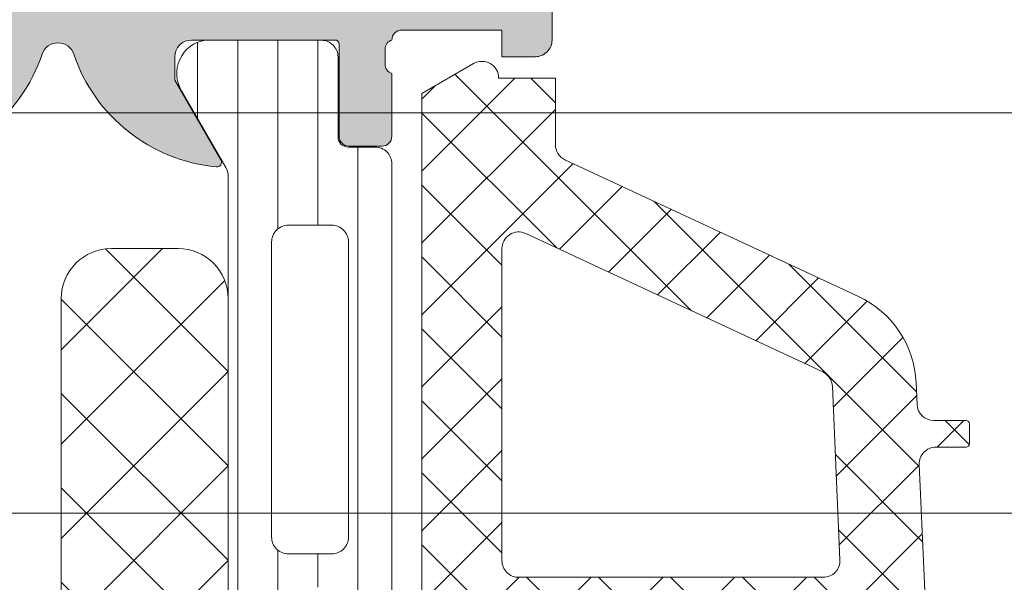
# Model space of a CAD drawing. Header units: millimetres. Extents: x 213386 to 506888, y 183055 to 450952.
# Tile 306 of 656: x 393293 to 393323, y 284343 to 284360. Entities that reach past the tile are written whole.
import ezdxf

# ---------------------------------------------------------------- set-up
doc = ezdxf.new("R2010")
doc.units = ezdxf.units.MM
doc.layers.add('FASÁDA DETAILNÍ', color=255, linetype='Continuous', lineweight=0)

msp = doc.modelspace()

# ---------------------------------------------------------------- hatches: boundary and pattern name
at = {"layer": 'FASÁDA DETAILNÍ'}
h = msp.add_hatch(color=256, dxfattribs=at)
edge = h.paths.add_edge_path()
edge.add_arc((393286.333030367, 284359.2163388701), 0.1199999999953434, 90, 180)
edge.add_line((393286.213030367, 284359.2163388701), (393286.213030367, 284356.4563408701))
edge.add_arc((393285.913030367, 284356.4563408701), 0.2999999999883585, 270, 359.9999999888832, ccw=False)
edge.add_line((393285.913030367, 284356.1563408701), (393284.9330560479, 284356.1563408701))
edge.add_arc((393284.933056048, 284356.4563408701), 0.3000000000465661, 180.0000000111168, 269.99999998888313, ccw=False)
edge.add_line((393284.633056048, 284356.4563408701), (393284.633056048, 284358.3363518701))
edge.add_arc((393284.5541889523, 284358.6038952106), 0.2789255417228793, 286.4245945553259, 361.1628700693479)
edge.add_line((393284.8330570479, 284358.6095558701), (393284.8330570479, 284359.0631498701))
edge.add_arc((393284.5542196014, 284359.0688182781), 0.2788950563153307, 358.8354106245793, 433.5801235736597)
edge.add_line((393284.633056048, 284359.3363388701), (393283.8328813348, 284359.3363388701))
edge.add_arc((393283.8328813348, 284360.3363388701), 1, 180, 270, ccw=False)
edge.add_line((393282.8328813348, 284360.3363388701), (393282.8328813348, 284363.8363462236))
edge.add_arc((393283.832901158, 284363.8363264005), 1.000019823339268, 90.00113575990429, 179.9988642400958, ccw=False)
edge.add_line((393283.8328813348, 284364.8363462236), (393284.3328813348, 284364.8363462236))
edge.add_line((393284.3328813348, 284364.8363462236), (393284.3328813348, 284362.3363462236))
edge.add_arc((393285.3329267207, 284362.3363916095), 1.000045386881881, 180.00260029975, 269.9973997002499)
edge.add_line((393285.3328813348, 284361.3363462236), (393286.6328996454, 284361.3363462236))
edge.add_arc((393286.6328471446, 284362.3363987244), 1.000052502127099, 270.0030079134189, 359.9969920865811)
edge.add_line((393287.6328996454, 284362.3363462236), (393287.6328996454, 284369.3363462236))
edge.add_arc((393287.1077778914, 284369.8363462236), 0.7250881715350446, 316.403816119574, 403.5961838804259)
edge.add_line((393287.6328996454, 284370.3363462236), (393287.6328996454, 284376.3704343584))
edge.add_arc((393286.6328471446, 284376.3703818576), 1.000052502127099, 0.003007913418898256, 89.9969920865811)
edge.add_line((393286.6328996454, 284377.3704343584), (393285.3328813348, 284377.3704343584))
edge.add_arc((393285.3329267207, 284376.3703889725), 1.000045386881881, 90.00260029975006, 179.9973997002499)
edge.add_line((393284.3328813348, 284376.3704343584), (393284.3328813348, 284374.8363462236))
edge.add_line((393284.3328813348, 284374.8363462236), (393283.7328752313, 284374.8363462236))
edge.add_line((393283.7328752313, 284374.8363462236), (393282.6328996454, 284375.9363523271))
edge.add_line((393282.6328996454, 284375.9363523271), (393282.6328996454, 284379.3363462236))
edge.add_line((393282.6328996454, 284379.3363462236), (393309.6328004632, 284379.3363462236))
edge.add_line((393309.6328004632, 284379.3363462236), (393309.6328004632, 284375.9363523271))
edge.add_line((393309.6328004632, 284375.9363523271), (393308.5328248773, 284374.8363462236))
edge.add_line((393308.5328248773, 284374.8363462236), (393307.9328187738, 284374.8363462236))
edge.add_line((393307.9328187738, 284374.8363462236), (393307.9328187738, 284376.3704343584))
edge.add_arc((393306.9327733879, 284376.3703889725), 1.000045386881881, 0.002600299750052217, 89.99739970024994)
edge.add_line((393306.9328187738, 284377.3704343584), (393305.6328004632, 284377.3704343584))
edge.add_arc((393305.632852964, 284376.3703818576), 1.000052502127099, 90.0030079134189, 179.9969920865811)
edge.add_line((393304.6328004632, 284376.3704343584), (393304.6328004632, 284370.3363462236))
edge.add_arc((393305.1579222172, 284369.8363462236), 0.7250881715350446, 136.403816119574, 223.5961838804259)
edge.add_line((393304.6328004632, 284369.3363462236), (393304.6328004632, 284362.3363462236))
edge.add_arc((393305.632852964, 284362.3363987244), 1.000052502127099, 180.0030079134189, 269.9969920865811)
edge.add_line((393305.6328004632, 284361.3363462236), (393306.9328187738, 284361.3363462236))
edge.add_arc((393306.9327733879, 284362.3363916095), 1.000045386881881, 270.00260029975, 359.99739970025)
edge.add_line((393307.9328187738, 284362.3363462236), (393307.9328187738, 284364.8363462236))
edge.add_line((393307.9328187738, 284364.8363462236), (393308.4328187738, 284364.8363462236))
edge.add_arc((393308.4327989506, 284363.8363264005), 1.000019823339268, 0.001135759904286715, 89.99886424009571, ccw=False)
edge.add_line((393309.4328187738, 284363.8363462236), (393309.4328187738, 284359.3363462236))
edge.add_arc((393308.9328290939, 284359.3363359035), 0.4999896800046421, -90.00118262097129, 0.001182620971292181, ccw=False)
edge.add_line((393308.9328187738, 284358.8363462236), (393307.9328187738, 284358.8363462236))
edge.add_line((393307.9328187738, 284358.8363462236), (393307.9328187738, 284359.6363492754))
edge.add_line((393307.9328187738, 284359.6363492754), (393304.932803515, 284359.6363492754))
edge.add_arc((393304.9328008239, 284359.3363415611), 0.3000077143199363, 89.99948605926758, 180.0005139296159)
edge.add_arc((393304.7116295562, 284359.0688182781), 0.2788950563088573, 106.4198764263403, 181.1645893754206)
edge.add_line((393304.4327921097, 284359.0631498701), (393304.4327921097, 284358.6095558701))
edge.add_arc((393304.7116602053, 284358.6038952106), 0.2789255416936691, 178.837129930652, 253.5754054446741)
edge.add_line((393304.6327931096, 284358.3363518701), (393304.6327931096, 284356.4563408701))
edge.add_arc((393304.3327931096, 284356.4563408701), 0.3000000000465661, 270.0000000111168, 359.9999999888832, ccw=False)
edge.add_line((393304.3327931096, 284356.1563408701), (393303.3528187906, 284356.1563408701))
edge.add_arc((393303.3528187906, 284356.4563408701), 0.3000000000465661, 180.0000000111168, 270, ccw=False)
edge.add_line((393303.0528187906, 284356.4563408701), (393303.0528187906, 284359.2163388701))
edge.add_arc((393302.9328187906, 284359.2163388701), 0.1199999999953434, 0, 90)
edge.add_line((393302.9328187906, 284359.3363388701), (393298.6327931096, 284359.3363388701))
edge.add_arc((393298.6327931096, 284358.8363388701), 0.5, 90, 180)
edge.add_line((393298.1327931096, 284358.8363388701), (393298.1327931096, 284358.13633887))
edge.add_line((393298.1327931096, 284358.13633887), (393299.5142885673, 284355.743518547))
edge.add_arc((393299.394673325, 284355.6744586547), 0.1381197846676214, -97.70243748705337, 29.999999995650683, ccw=False)
edge.add_arc((393299.8422917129, 284360.5158098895), 4.999999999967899, 198.7094007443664, 264.6507719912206, ccw=False)
edge.add_arc((393294.6329245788, 284358.7515836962), 0.4999999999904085, 18.70940074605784, 161.2905992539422)
edge.add_arc((393289.4235574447, 284360.5158098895), 4.999999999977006, 275.34922800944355, 341.2905992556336, ccw=False)
edge.add_arc((393289.8711758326, 284355.6744586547), 0.1381197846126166, 149.9999999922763, 277.70243751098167, ccw=False)
edge.add_line((393289.7515605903, 284355.743518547), (393291.133056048, 284358.13633887))
edge.add_line((393291.133056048, 284358.13633887), (393291.133056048, 284358.8363388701))
edge.add_arc((393290.633056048, 284358.8363388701), 0.5, 0, 90)
edge.add_line((393290.633056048, 284359.3363388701), (393286.333030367, 284359.3363388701))
edge = h.paths.add_edge_path(flags=16)
edge.add_arc((393301.6328080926, 284377.2363401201), 0.5, 0, 90)
edge.add_line((393301.6328080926, 284377.7363401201), (393289.6328996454, 284377.7363401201))
edge.add_arc((393289.6328996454, 284377.2363401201), 0.5, 90, 180)
edge.add_line((393289.1328996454, 284377.2363401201), (393289.1328996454, 284361.5363584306))
edge.add_arc((393289.6328996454, 284361.5363584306), 0.5, 180, 270)
edge.add_line((393289.6328996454, 284361.0363584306), (393301.6328080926, 284361.0363584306))
edge.add_arc((393301.6328080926, 284361.5363584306), 0.5, 270, 360)
edge.add_line((393302.1328080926, 284361.5363584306), (393302.1328080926, 284363.0363584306))
edge.add_line((393302.1328080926, 284363.0363584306), (393302.6328080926, 284363.0363584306))
edge.add_arc((393302.6328080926, 284363.5363584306), 0.5, 270, 360)
edge.add_line((393303.1328080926, 284363.5363584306), (393303.1328080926, 284375.2363401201))
edge.add_arc((393302.6328080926, 284375.2363401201), 0.5, 0, 90)
edge.add_line((393302.6328080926, 284375.7363401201), (393302.1328080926, 284375.7363401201))
edge.add_line((393302.1328080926, 284375.7363401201), (393302.1328080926, 284377.2363401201))
h = msp.add_hatch(dxfattribs=at)
h.set_pattern_fill('LINIE', color=256, scale=1.2, angle=90, style=0)
h.set_pattern_definition([(90, (393692.4159825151, 283047.5297934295), (-1.2, 7.347638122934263e-17), [])])
edge = h.paths.add_edge_path()
edge.add_arc((393303.3237099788, 284319.7464295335), 0.2999999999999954, 90.00207529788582, 180.0020752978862, ccw=False)
edge.add_line((393303.3236991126, 284320.0464295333), (393304.1340304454, 284320.0464581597))
edge.add_arc((393304.134015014, 284320.5464554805), 0.4999973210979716, 270.0017683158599, 360.0023822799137)
edge.add_line((393304.6340123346, 284320.5464762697), (393304.6353328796, 284321.3875485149))
edge.add_arc((393304.8353328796, 284321.3875485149), 0.1999999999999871, 90.00000000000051, 180.0000000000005, ccw=False)
edge.add_line((393304.8353328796, 284321.5875485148), (393308.9353328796, 284321.5875485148))
edge.add_arc((393308.9353328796, 284322.0875485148), 0.5000000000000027, 269.9999999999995, 359.9999999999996)
edge.add_line((393309.4353328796, 284322.0875485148), (393309.4353328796, 284322.9182977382))
edge.add_arc((393308.4353328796, 284322.9182977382), 0.9999999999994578, 360.0000000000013, 434.9999999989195)
edge.add_line((393308.6941519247, 284323.8842235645), (393307.9353328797, 284324.0875485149))
edge.add_line((393307.9353328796, 284324.0875485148), (393307.9353328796, 284323.0875485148))
edge.add_line((393307.9353328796, 284323.0875485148), (393305.6353328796, 284323.0875485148))
edge.add_arc((393305.6370421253, 284324.0916749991), 1.004127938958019, 180.2340877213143, 269.9024699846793, ccw=False)
edge.add_line((393304.6329225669, 284324.0875725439), (393304.6329225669, 284327.087450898))
edge.add_arc((393305.6370419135, 284327.0834225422), 1.004127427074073, 450.09751797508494, 539.7701403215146, ccw=False)
edge.add_line((393305.6353328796, 284328.0875485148), (393307.9353328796, 284328.0875485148))
edge.add_line((393307.9353328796, 284328.0875485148), (393307.9353328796, 284327.0875485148))
edge.add_line((393307.9353328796, 284327.0875485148), (393308.6941519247, 284327.2908734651))
edge.add_arc((393308.4353328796, 284328.2567992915), 1.000000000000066, 285.0000000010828, 359.9999999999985)
edge.add_line((393309.4353328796, 284328.2567992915), (393309.4353328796, 284329.0875485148))
edge.add_arc((393308.9353328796, 284329.0875485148), 0.4999999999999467, 360, 450)
edge.add_line((393308.9353328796, 284329.5875485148), (393304.8353328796, 284329.5875485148))
edge.add_arc((393304.8370614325, 284329.7917216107), 0.2041804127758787, 181.1558689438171, 269.5149389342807, ccw=False)
edge.add_line((393304.6329225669, 284329.7876028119), (393304.6328996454, 284355.6289696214))
edge.add_arc((393304.1329023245, 284355.6289541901), 0.4999973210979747, 360.0017683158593, 450.0023822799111)
edge.add_line((393304.1328815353, 284356.1289515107), (393303.3225502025, 284356.1289228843))
edge.add_arc((393303.3225393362, 284356.428922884), 0.299999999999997, 180.0020752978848, 270.0020752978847, ccw=False)
edge.add_line((393303.0225393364, 284356.4289120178), (393303.022784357, 284358.8289104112))
edge.add_arc((393302.5227883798, 284358.8288949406), 0.499995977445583, 360.0017728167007, 450.0023777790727)
edge.add_line((393302.5227676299, 284359.3288909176), (393299.0462261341, 284359.3287642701))
edge.add_arc((393299.188572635, 284358.3389513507), 0.99999607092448, 458.1836833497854, 572.7290913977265)
edge.add_line((393298.3473395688, 284357.798285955), (393299.6658919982, 284355.5146768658))
edge.add_arc((393299.232888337, 284355.2646612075), 0.5000000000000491, 360.00213520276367, 390.00207189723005, ccw=False)
edge.add_line((393299.7328883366, 284355.2646798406), (393299.733974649, 284320.9104110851))
edge.add_arc((393299.2339746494, 284320.9103934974), 0.5000000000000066, 330.0020786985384, 360.0020153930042, ccw=False)
edge.add_line((393299.6669964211, 284320.6604092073), (393298.3486094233, 284318.3767046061))
edge.add_arc((393299.1898816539, 284317.836100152), 0.9999960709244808, 507.2750591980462, 621.8204672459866)
edge.add_line((393299.047606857, 284316.8462769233), (393302.5241483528, 284316.8464035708))
edge.add_arc((393302.5241328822, 284317.346399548), 0.4999959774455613, 270.0017728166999, 360.0023777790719)
edge.add_line((393303.0241288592, 284317.3464202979), (393303.023709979, 284319.7464186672))
edge = h.paths.add_edge_path(flags=16)
edge.add_line((393302.8334343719, 284343.9375422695), (393301.5334402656, 284343.9375422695))
edge.add_arc((393301.5334366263, 284344.4375386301), 0.4999963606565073, 179.9995829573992, 270.0004170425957, ccw=False)
edge.add_line((393301.0334402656, 284344.4375422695), (393301.0334402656, 284353.287536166))
edge.add_arc((393301.5334366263, 284353.2875398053), 0.4999963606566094, 89.99958295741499, 180.0004170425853, ccw=False)
edge.add_line((393301.5334402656, 284353.787536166), (393302.8334343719, 284353.787536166))
edge.add_arc((393302.8334509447, 284353.2875361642), 0.5000000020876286, 360.0000002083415, 450.0018991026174, ccw=False)
edge.add_line((393303.3334509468, 284353.287536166), (393303.3334509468, 284344.4375422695))
edge.add_arc((393302.8334509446, 284344.4375422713), 0.5000000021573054, 269.99810091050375, 359.99999978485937, ccw=False)
edge = h.paths.add_edge_path(flags=16)
edge.add_arc((393302.8334509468, 284333.7375361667), 0.4999999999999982, 269.9999999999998, 360.000000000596, ccw=False)
edge.add_line((393302.8334509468, 284333.2375361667), (393301.5334402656, 284333.2375361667))
edge.add_arc((393301.5334402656, 284333.7375361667), 0.4999999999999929, 179.9999999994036, 269.99999999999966, ccw=False)
edge.add_line((393301.0334402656, 284333.7375361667), (393301.0334402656, 284342.4375422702))
edge.add_arc((393301.5334402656, 284342.4375422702), 0.5000000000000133, 450.0000000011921, 539.9999999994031, ccw=False)
edge.add_line((393301.5334402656, 284342.9375422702), (393302.8334509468, 284342.9375422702))
edge.add_arc((393302.8334509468, 284342.4375422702), 0.5000000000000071, 360.00000000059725, 450.0000000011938, ccw=False)
edge.add_line((393303.3334509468, 284342.4375422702), (393303.3334509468, 284333.7375361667))
edge = h.paths.add_edge_path(flags=16)
edge.add_arc((393301.5334366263, 284331.7375398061), 0.4999963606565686, 89.99958295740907, 180.0004170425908, ccw=False)
edge.add_line((393301.5334402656, 284332.2375361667), (393302.8334343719, 284332.2375361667))
edge.add_arc((393302.8334509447, 284331.7375361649), 0.5000000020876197, 360.00000020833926, 450.0018991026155, ccw=False)
edge.add_line((393303.3334509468, 284331.7375361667), (393303.3334509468, 284322.8875270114))
edge.add_arc((393302.8334662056, 284322.8875270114), 0.4999847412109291, 269.99999999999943, 360.00000000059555, ccw=False)
edge.add_line((393302.8334662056, 284322.3875422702), (393301.5334555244, 284322.3875422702))
edge.add_arc((393301.5334555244, 284322.887557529), 0.5000152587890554, 179.9999999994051, 270.0000000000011, ccw=False)
edge.add_line((393301.0334402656, 284322.887557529), (393301.0334402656, 284331.7375361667))
h = msp.add_hatch(dxfattribs=at)
h.set_pattern_fill('ANSI37', color=256, scale=0.48, angle=90, style=0)
h.set_pattern_definition([(135, (393309.6328994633, 284329.3363462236), (-1.077630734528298, -1.077630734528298), []), (225, (393309.6328994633, 284329.3363462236), (1.077630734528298, -1.077630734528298), [])])
edge = h.paths.add_edge_path(flags=16)
edge.add_line((393308.9686054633, 284325.9350692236), (393307.5757514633, 284326.0348132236))
edge.add_arc((393307.5328939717, 284325.4363463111), 0.5999995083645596, 85.90391948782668, 180.0000083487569)
edge.add_arc((393307.5328939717, 284325.4363461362), 0.5999995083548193, 179.9999916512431, 274.0960805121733)
edge.add_line((393307.5757514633, 284324.8378792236), (393308.9686054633, 284324.9376232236))
edge.add_arc((393308.9328909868, 284325.4363462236), 0.5000001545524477, 274.0960643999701, 445.9039356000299)
edge = h.paths.add_edge_path(flags=16)
edge.add_arc((393312.1328990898, 284323.8363495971), 0.4999996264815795, 89.9999571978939, 180.0000428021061)
edge.add_line((393311.6328994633, 284323.8363492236), (393311.6328994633, 284320.2426642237))
edge.add_arc((393312.1328997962, 284320.2426642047), 0.5000003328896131, 179.9999978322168, 293.2180266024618)
edge.add_line((393312.3300154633, 284319.7831582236), (393318.6611174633, 284322.4990362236))
edge.add_arc((393318.4640015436, 284322.9585415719), 0.4999998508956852, 293.2180817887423, 362.5001106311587)
edge.add_line((393318.9635254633, 284322.9803522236), (393318.9251994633, 284323.8581592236))
edge.add_arc((393318.4256758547, 284323.8363497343), 0.4999994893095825, 2.499979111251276, 90.0000448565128)
edge.add_line((393318.4256754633, 284324.3363492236), (393312.1328994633, 284324.3363492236))
edge = h.paths.add_edge_path(flags=16)
edge.add_line((393317.5410614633, 284349.3902682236), (393308.6442084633, 284353.5389382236))
edge.add_arc((393308.4328993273, 284353.0857844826), 0.4999998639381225, 64.99999208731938, 180.0000296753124)
edge.add_line((393307.9328994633, 284353.0857842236), (393307.9328994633, 284343.7363492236))
edge.add_arc((393308.4328990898, 284343.7363488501), 0.4999996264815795, 179.9999571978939, 270.0000428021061)
edge.add_line((393308.4328994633, 284343.2363492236), (393317.5568224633, 284343.2363492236))
edge.add_arc((393317.556822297, 284343.7363492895), 0.5000000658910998, 270.000019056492, 362.5000272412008)
edge.add_line((393318.0563464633, 284343.7581592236), (393317.8292764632, 284348.9589232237))
edge.add_arc((393317.3297510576, 284348.9371134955), 0.5000012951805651, 2.499997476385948, 64.99990801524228)
edge = h.paths.add_edge_path(flags=16)
edge.add_arc((393308.4328990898, 284340.5363495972), 0.4999996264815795, 89.9999571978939, 180.0000428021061)
edge.add_line((393307.9328994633, 284340.5363492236), (393307.9328994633, 284333.3363492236))
edge.add_arc((393308.4328990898, 284333.3363488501), 0.4999996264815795, 179.9999571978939, 270.0000428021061)
edge.add_line((393308.4328994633, 284332.8363492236), (393309.6328994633, 284332.8363492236))
edge.add_arc((393309.6329009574, 284330.8363507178), 1.99999850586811, -4.28037736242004e-05, 90.00004280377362, ccw=False)
edge.add_line((393311.6328994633, 284330.8363492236), (393311.6328994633, 284327.0363492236))
edge.add_arc((393312.1328990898, 284327.0363488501), 0.4999996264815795, 179.9999571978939, 270.0000428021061)
edge.add_line((393312.1328994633, 284326.5363492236), (393318.2859604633, 284326.5363492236))
edge.add_arc((393318.285960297, 284327.0363492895), 0.5000000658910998, 270.000019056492, 362.5000272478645)
edge.add_line((393318.7854844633, 284327.0581592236), (393318.5453494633, 284332.5581592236))
edge.add_arc((393318.0458258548, 284332.5363497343), 0.4999994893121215, 2.499979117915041, 90.00004486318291)
edge.add_line((393318.0458254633, 284333.0363492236), (393312.7328994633, 284333.0363492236))
edge.add_arc((393312.7328994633, 284334.1363492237), 1.100000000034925, 90, 270, ccw=False)
edge.add_line((393312.7328994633, 284335.2363492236), (393317.9061104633, 284335.2363492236))
edge.add_arc((393317.906110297, 284335.7363492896), 0.5000000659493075, 270.000019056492, 362.5000272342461)
edge.add_line((393318.4056344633, 284335.7581592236), (393318.1960614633, 284340.5581592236))
edge.add_arc((393317.6965378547, 284340.5363497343), 0.4999994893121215, 2.499979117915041, 90.00004485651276)
edge.add_line((393317.6965374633, 284341.0363492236), (393308.4328994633, 284341.0363492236))
edge = h.paths.add_edge_path()
edge.add_line((393309.8193564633, 284355.7494022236), (393318.6072224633, 284351.6515532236))
edge.add_ellipse((393317.3393649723, 284348.9326278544), major_axis=(-3.000002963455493, 0), ratio=1, start_angle=182.5000588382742, end_angle=244.999969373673, ccw=False)
edge.add_line((393320.3365124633, 284349.0634892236), (393320.3648464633, 284348.4145392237))
edge.add_ellipse((393320.8643700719, 284348.4363487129), major_axis=(-0.4999994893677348, 0), ratio=1, start_angle=2.499979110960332, end_angle=90.00004485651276)
edge.add_line((393320.8643704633, 284347.9363492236), (393321.8328994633, 284347.9363492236))
edge.add_ellipse((393321.832899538, 284347.8363492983), major_axis=(-0.09999992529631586, 0), ratio=1, start_angle=179.9999572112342, end_angle=270.0000427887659, ccw=False)
edge.add_line((393321.9328994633, 284347.8363492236), (393321.9328994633, 284347.2363492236))
edge.add_ellipse((393321.832899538, 284347.236349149), major_axis=(-0.09999992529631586, 0), ratio=1, start_angle=89.99995721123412, end_angle=180.0000427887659, ccw=False)
edge.add_line((393321.8328994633, 284347.1363492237), (393320.9298614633, 284347.1363492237))
edge.add_ellipse((393320.9298616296, 284346.6363491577), major_axis=(-0.5000000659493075, 0), ratio=1, start_angle=-89.99998093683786, end_angle=2.50002724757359)
edge.add_line((393320.4303374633, 284346.6145392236), (393320.8241754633, 284337.7142452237))
edge.add_ellipse((393321.3236867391, 284337.7363493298), major_axis=(-0.5000001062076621, 0), ratio=1, start_angle=2.533769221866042, end_angle=90.00008298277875)
edge.add_line((393321.3236874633, 284337.2363492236), (393321.9328994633, 284337.2363492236))
edge.add_ellipse((393321.932899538, 284337.1363492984), major_axis=(-0.09999992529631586, 0), ratio=1, start_angle=179.9999572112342, end_angle=270.0000427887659, ccw=False)
edge.add_line((393322.0328994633, 284337.1363492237), (393322.0328994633, 284336.5363492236))
edge.add_ellipse((393321.932899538, 284336.536349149), major_axis=(-0.09999992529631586, 0), ratio=1, start_angle=89.99995721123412, end_angle=180.0000427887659, ccw=False)
edge.add_line((393321.9328994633, 284336.4363492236), (393321.4033374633, 284336.4363492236))
edge.add_ellipse((393321.4033371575, 284335.9363487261), major_axis=(-0.5000004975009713, 0), ratio=1, start_angle=-90.00003503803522, end_angle=2.533697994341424)
edge.add_line((393320.9038254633, 284335.9142452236), (393321.4144814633, 284324.3740202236))
edge.add_ellipse((393321.9140060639, 284324.395829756), major_axis=(-0.5000004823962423, 0), ratio=1, start_angle=2.499979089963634, end_angle=93.21705730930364)
edge.add_line((393321.9420654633, 284323.8966172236), (393327.0758084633, 284324.1851802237))
edge.add_ellipse((393326.9602530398, 284324.5955982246), major_axis=(-0.4263754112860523, 0), ratio=1, start_angle=105.724854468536, end_angle=249.2410276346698)
edge.add_line((393327.1113764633, 284324.9942932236), (393326.8787734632, 284324.9930532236))
edge.add_line((393326.8787734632, 284324.9930532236), (393324.9961944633, 284324.6949152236))
edge.add_line((393324.9961944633, 284324.6949152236), (393322.1469094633, 284325.0953412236))
edge.add_ellipse((393322.1886600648, 284325.3924218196), major_axis=(-0.2999999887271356, 0), ratio=1, start_angle=-34.597746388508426, end_angle=82.00025596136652, ccw=False)
edge.add_ellipse((393324.4112311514, 284323.8593084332), major_axis=(-3.000047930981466, 0), ratio=1, start_angle=251.9915754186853, end_angle=325.40235871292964, ccw=False)
edge.add_line((393325.3387164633, 284326.7123872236), (393327.5936074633, 284326.0788112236))
edge.add_ellipse((393327.4326779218, 284325.3035987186), major_axis=(-0.791740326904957, 0), ratio=1, start_angle=186.7983462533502, end_angle=258.2723102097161, ccw=False)
edge.add_line((393328.2188514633, 284325.3973212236), (393328.2200724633, 284324.3391112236))
edge.add_ellipse((393327.0409862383, 284324.4682354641), major_axis=(-1.186135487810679, 0), ratio=1, start_angle=108.6555764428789, end_angle=173.7503218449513, ccw=False)
edge.add_line((393327.4204054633, 284323.3444212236), (393324.1790654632, 284322.2500882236))
edge.add_line((393324.1790654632, 284322.2500882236), (393316.1292704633, 284319.3603102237))
edge.add_line((393316.1292704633, 284319.3603102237), (393306.2313934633, 284315.0275012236))
edge.add_ellipse((393306.0331233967, 284315.4865102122), major_axis=(-0.5000002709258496, 0), ratio=1, start_angle=0.06657637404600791, end_angle=113.3620494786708, ccw=False)
edge.add_line((393305.5331234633, 284315.4859292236), (393305.5324884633, 284316.0326302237))
edge.add_ellipse((393306.0324885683, 284316.0332104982), major_axis=(-0.5000004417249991, 0), ratio=1, start_angle=-66.07917545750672, end_angle=0.06649452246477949, ccw=False)
edge.add_line((393305.8297514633, 284316.4902642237), (393309.0337544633, 284317.8920202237))
edge.add_ellipse((393308.6329001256, 284318.8081613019), major_axis=(-0.9999993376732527, 0), ratio=1, start_angle=113.6316147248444, end_angle=180.000052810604)
edge.add_line((393309.6328994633, 284318.8081622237), (393309.6328994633, 284324.0361042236))
edge.add_line((393309.6328994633, 284324.0361042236), (393307.8334204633, 284324.0361132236))
edge.add_line((393307.8334204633, 284324.0361132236), (393307.6954784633, 284323.5213122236))
edge.add_ellipse((393307.4183244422, 284323.6360774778), major_axis=(-0.2999756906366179, 0), ratio=1, start_angle=67.49643330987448, end_angle=157.5062997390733, ccw=False)
edge.add_line((393307.3035114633, 284323.3589432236), (393306.0333844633, 284324.2081102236))
edge.add_ellipse((393306.533105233, 284325.073974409), major_axis=(-0.9997207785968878, 0), ratio=1, start_angle=-0.007611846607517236, end_angle=60.009239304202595, ccw=False)
edge.add_line((393305.5333844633, 284325.0741072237), (393305.5334154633, 284325.7984682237))
edge.add_ellipse((393306.5331532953, 284325.7982601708), major_axis=(-0.9997378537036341, 0), ratio=1, start_angle=299.99132494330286, end_angle=359.9880763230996, ccw=False)
edge.add_line((393306.0334154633, 284326.6641342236), (393307.3035114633, 284327.5133012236))
edge.add_ellipse((393307.4183233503, 284327.2361537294), major_axis=(-0.2999875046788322, 0), ratio=1, start_angle=202.498603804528, end_angle=292.50240615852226, ccw=False)
edge.add_line((393307.6954784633, 284327.3509472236), (393307.8334504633, 284326.8361312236))
edge.add_line((393307.8334504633, 284326.8361312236), (393309.6328994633, 284326.8361232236))
edge.add_line((393309.6328994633, 284326.8361232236), (393309.6328994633, 284330.0363502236))
edge.add_ellipse((393309.3328996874, 284330.0363504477), major_axis=(-0.2999997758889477, 0), ratio=1, start_angle=179.9999572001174, end_angle=270.0000427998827)
edge.add_line((393309.3328994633, 284330.3363502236), (393306.0329034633, 284330.3363502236))
edge.add_ellipse((393306.0329030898, 284330.8363498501), major_axis=(-0.4999996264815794, 0), ratio=1, start_angle=-4.280210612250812e-05, end_angle=90.00004280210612, ccw=False)
edge.add_line((393305.5329034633, 284330.8363502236), (393305.5329034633, 284357.7339722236))
edge.add_line((393305.5329034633, 284357.7339722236), (393307.0832954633, 284358.6290902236))
edge.add_ellipse((393307.3332955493, 284358.1960776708), major_axis=(-0.4999999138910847, 0), ratio=1, start_angle=180.0000633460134, end_angle=300.0000170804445, ccw=False)
edge.add_line((393307.8332954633, 284358.1960782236), (393309.5306664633, 284358.1960782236))
edge.add_line((393309.5306664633, 284358.1960782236), (393309.5306664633, 284356.2025562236))
edge.add_ellipse((393310.0306667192, 284356.202555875), major_axis=(-0.5000002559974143, 0), ratio=1, start_angle=-3.994724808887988e-05, end_angle=64.99987142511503)
h = msp.add_hatch(dxfattribs=at)
h.set_pattern_fill('ANSI37', color=256, scale=0.48, angle=90, style=0)
h.set_pattern_definition([(135, (393309.6328996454, 284329.3363462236), (-1.077630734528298, -1.077630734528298), []), (225, (393309.6328996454, 284329.3363462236), (1.077630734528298, -1.077630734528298), [])])
edge = h.paths.add_edge_path(flags=16)
edge.add_line((393308.9686056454, 284325.9350692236), (393307.5757516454, 284326.0348132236))
edge.add_arc((393307.5328941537, 284325.4363463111), 0.5999995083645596, 85.90391948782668, 180.0000083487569)
edge.add_arc((393307.5328941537, 284325.4363461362), 0.5999995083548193, 179.9999916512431, 274.0960805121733)
edge.add_line((393307.5757516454, 284324.8378792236), (393308.9686056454, 284324.9376232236))
edge.add_arc((393308.9328911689, 284325.4363462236), 0.5000001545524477, 274.0960643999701, 445.9039356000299)
edge = h.paths.add_edge_path(flags=16)
edge.add_arc((393312.1328992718, 284323.8363495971), 0.4999996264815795, 89.9999571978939, 180.0000428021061)
edge.add_line((393311.6328996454, 284323.8363492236), (393311.6328996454, 284320.2426642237))
edge.add_arc((393312.1328999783, 284320.2426642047), 0.5000003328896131, 179.9999978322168, 293.2180266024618)
edge.add_line((393312.3300156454, 284319.7831582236), (393318.6611176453, 284322.4990362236))
edge.add_arc((393318.4640017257, 284322.9585415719), 0.4999998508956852, 293.2180817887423, 362.5001106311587)
edge.add_line((393318.9635256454, 284322.9803522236), (393318.9251996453, 284323.8581592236))
edge.add_arc((393318.4256760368, 284323.8363497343), 0.4999994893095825, 2.499979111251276, 90.0000448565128)
edge.add_line((393318.4256756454, 284324.3363492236), (393312.1328996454, 284324.3363492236))
edge = h.paths.add_edge_path(flags=16)
edge.add_line((393317.5410616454, 284349.3902682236), (393308.6442086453, 284353.5389382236))
edge.add_arc((393308.4328995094, 284353.0857844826), 0.4999998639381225, 64.99999208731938, 180.0000296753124)
edge.add_line((393307.9328996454, 284353.0857842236), (393307.9328996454, 284343.7363492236))
edge.add_arc((393308.4328992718, 284343.7363488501), 0.4999996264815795, 179.9999571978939, 270.0000428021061)
edge.add_line((393308.4328996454, 284343.2363492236), (393317.5568226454, 284343.2363492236))
edge.add_arc((393317.5568224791, 284343.7363492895), 0.5000000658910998, 270.000019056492, 362.5000272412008)
edge.add_line((393318.0563466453, 284343.7581592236), (393317.8292766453, 284348.9589232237))
edge.add_arc((393317.3297512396, 284348.9371134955), 0.5000012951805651, 2.499997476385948, 64.99990801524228)
edge = h.paths.add_edge_path(flags=16)
edge.add_arc((393308.4328992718, 284340.5363495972), 0.4999996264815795, 89.9999571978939, 180.0000428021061)
edge.add_line((393307.9328996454, 284340.5363492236), (393307.9328996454, 284333.3363492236))
edge.add_arc((393308.4328992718, 284333.3363488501), 0.4999996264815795, 179.9999571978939, 270.0000428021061)
edge.add_line((393308.4328996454, 284332.8363492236), (393309.6328996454, 284332.8363492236))
edge.add_arc((393309.6329011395, 284330.8363507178), 1.99999850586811, -4.28037736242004e-05, 90.00004280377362, ccw=False)
edge.add_line((393311.6328996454, 284330.8363492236), (393311.6328996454, 284327.0363492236))
edge.add_arc((393312.1328992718, 284327.0363488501), 0.4999996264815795, 179.9999571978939, 270.0000428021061)
edge.add_line((393312.1328996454, 284326.5363492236), (393318.2859606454, 284326.5363492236))
edge.add_arc((393318.2859604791, 284327.0363492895), 0.5000000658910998, 270.000019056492, 362.5000272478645)
edge.add_line((393318.7854846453, 284327.0581592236), (393318.5453496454, 284332.5581592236))
edge.add_arc((393318.0458260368, 284332.5363497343), 0.4999994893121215, 2.499979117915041, 90.00004486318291)
edge.add_line((393318.0458256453, 284333.0363492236), (393312.7328996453, 284333.0363492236))
edge.add_arc((393312.7328996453, 284334.1363492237), 1.100000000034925, 90, 270, ccw=False)
edge.add_line((393312.7328996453, 284335.2363492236), (393317.9061106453, 284335.2363492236))
edge.add_arc((393317.906110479, 284335.7363492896), 0.5000000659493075, 270.000019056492, 362.5000272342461)
edge.add_line((393318.4056346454, 284335.7581592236), (393318.1960616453, 284340.5581592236))
edge.add_arc((393317.6965380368, 284340.5363497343), 0.4999994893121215, 2.499979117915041, 90.00004485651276)
edge.add_line((393317.6965376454, 284341.0363492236), (393308.4328996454, 284341.0363492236))
edge = h.paths.add_edge_path()
edge.add_line((393309.8193566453, 284355.7494022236), (393318.6072226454, 284351.6515532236))
edge.add_ellipse((393317.3393651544, 284348.9326278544), major_axis=(-3.000002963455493, 0), ratio=1, start_angle=182.5000588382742, end_angle=244.999969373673, ccw=False)
edge.add_line((393320.3365126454, 284349.0634892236), (393320.3648466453, 284348.4145392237))
edge.add_ellipse((393320.8643702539, 284348.4363487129), major_axis=(-0.4999994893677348, 0), ratio=1, start_angle=2.499979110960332, end_angle=90.00004485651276)
edge.add_line((393320.8643706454, 284347.9363492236), (393321.8328996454, 284347.9363492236))
edge.add_ellipse((393321.8328997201, 284347.8363492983), major_axis=(-0.09999992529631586, 0), ratio=1, start_angle=179.9999572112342, end_angle=270.0000427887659, ccw=False)
edge.add_line((393321.9328996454, 284347.8363492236), (393321.9328996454, 284347.2363492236))
edge.add_ellipse((393321.8328997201, 284347.236349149), major_axis=(-0.09999992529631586, 0), ratio=1, start_angle=89.99995721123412, end_angle=180.0000427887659, ccw=False)
edge.add_line((393321.8328996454, 284347.1363492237), (393320.9298616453, 284347.1363492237))
edge.add_ellipse((393320.9298618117, 284346.6363491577), major_axis=(-0.5000000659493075, 0), ratio=1, start_angle=-89.99998093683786, end_angle=2.50002724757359)
edge.add_line((393320.4303376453, 284346.6145392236), (393320.8241756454, 284337.7142452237))
edge.add_ellipse((393321.3236869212, 284337.7363493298), major_axis=(-0.5000001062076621, 0), ratio=1, start_angle=2.533769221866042, end_angle=90.00008298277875)
edge.add_line((393321.3236876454, 284337.2363492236), (393321.9328996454, 284337.2363492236))
edge.add_ellipse((393321.93289972, 284337.1363492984), major_axis=(-0.09999992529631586, 0), ratio=1, start_angle=179.9999572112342, end_angle=270.0000427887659, ccw=False)
edge.add_line((393322.0328996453, 284337.1363492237), (393322.0328996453, 284336.5363492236))
edge.add_ellipse((393321.93289972, 284336.536349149), major_axis=(-0.09999992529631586, 0), ratio=1, start_angle=89.99995721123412, end_angle=180.0000427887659, ccw=False)
edge.add_line((393321.9328996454, 284336.4363492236), (393321.4033376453, 284336.4363492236))
edge.add_ellipse((393321.4033373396, 284335.9363487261), major_axis=(-0.5000004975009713, 0), ratio=1, start_angle=-90.00003503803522, end_angle=2.533697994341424)
edge.add_line((393320.9038256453, 284335.9142452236), (393321.4144816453, 284324.3740202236))
edge.add_ellipse((393321.914006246, 284324.395829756), major_axis=(-0.5000004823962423, 0), ratio=1, start_angle=2.499979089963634, end_angle=93.21705730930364)
edge.add_line((393321.9420656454, 284323.8966172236), (393327.0758086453, 284324.1851802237))
edge.add_ellipse((393326.9602532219, 284324.5955982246), major_axis=(-0.4263754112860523, 0), ratio=1, start_angle=105.724854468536, end_angle=249.2410276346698)
edge.add_line((393327.1113766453, 284324.9942932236), (393326.8787736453, 284324.9930532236))
edge.add_line((393326.8787736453, 284324.9930532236), (393324.9961946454, 284324.6949152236))
edge.add_line((393324.9961946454, 284324.6949152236), (393322.1469096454, 284325.0953412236))
edge.add_ellipse((393322.1886602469, 284325.3924218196), major_axis=(-0.2999999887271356, 0), ratio=1, start_angle=-34.597746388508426, end_angle=82.00025596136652, ccw=False)
edge.add_ellipse((393324.4112313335, 284323.8593084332), major_axis=(-3.000047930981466, 0), ratio=1, start_angle=251.9915754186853, end_angle=325.40235871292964, ccw=False)
edge.add_line((393325.3387166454, 284326.7123872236), (393327.5936076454, 284326.0788112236))
edge.add_ellipse((393327.4326781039, 284325.3035987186), major_axis=(-0.791740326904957, 0), ratio=1, start_angle=186.7983462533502, end_angle=258.2723102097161, ccw=False)
edge.add_line((393328.2188516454, 284325.3973212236), (393328.2200726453, 284324.3391112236))
edge.add_ellipse((393327.0409864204, 284324.4682354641), major_axis=(-1.186135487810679, 0), ratio=1, start_angle=108.6555764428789, end_angle=173.7503218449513, ccw=False)
edge.add_line((393327.4204056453, 284323.3444212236), (393324.1790656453, 284322.2500882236))
edge.add_line((393324.1790656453, 284322.2500882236), (393316.1292706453, 284319.3603102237))
edge.add_line((393316.1292706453, 284319.3603102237), (393306.2313936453, 284315.0275012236))
edge.add_ellipse((393306.0331235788, 284315.4865102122), major_axis=(-0.5000002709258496, 0), ratio=1, start_angle=0.06657637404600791, end_angle=113.3620494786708, ccw=False)
edge.add_line((393305.5331236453, 284315.4859292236), (393305.5324886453, 284316.0326302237))
edge.add_ellipse((393306.0324887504, 284316.0332104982), major_axis=(-0.5000004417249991, 0), ratio=1, start_angle=-66.07917545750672, end_angle=0.06649452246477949, ccw=False)
edge.add_line((393305.8297516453, 284316.4902642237), (393309.0337546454, 284317.8920202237))
edge.add_ellipse((393308.6329003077, 284318.8081613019), major_axis=(-0.9999993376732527, 0), ratio=1, start_angle=113.6316147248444, end_angle=180.000052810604)
edge.add_line((393309.6328996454, 284318.8081622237), (393309.6328996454, 284324.0361042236))
edge.add_line((393309.6328996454, 284324.0361042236), (393307.8334206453, 284324.0361132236))
edge.add_line((393307.8334206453, 284324.0361132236), (393307.6954786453, 284323.5213122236))
edge.add_ellipse((393307.4183246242, 284323.6360774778), major_axis=(-0.2999756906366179, 0), ratio=1, start_angle=67.49643330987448, end_angle=157.5062997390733, ccw=False)
edge.add_line((393307.3035116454, 284323.3589432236), (393306.0333846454, 284324.2081102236))
edge.add_ellipse((393306.5331054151, 284325.073974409), major_axis=(-0.9997207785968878, 0), ratio=1, start_angle=-0.007611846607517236, end_angle=60.009239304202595, ccw=False)
edge.add_line((393305.5333846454, 284325.0741072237), (393305.5334156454, 284325.7984682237))
edge.add_ellipse((393306.5331534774, 284325.7982601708), major_axis=(-0.9997378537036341, 0), ratio=1, start_angle=299.99132494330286, end_angle=359.9880763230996, ccw=False)
edge.add_line((393306.0334156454, 284326.6641342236), (393307.3035116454, 284327.5133012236))
edge.add_ellipse((393307.4183235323, 284327.2361537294), major_axis=(-0.2999875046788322, 0), ratio=1, start_angle=202.498603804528, end_angle=292.50240615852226, ccw=False)
edge.add_line((393307.6954786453, 284327.3509472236), (393307.8334506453, 284326.8361312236))
edge.add_line((393307.8334506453, 284326.8361312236), (393309.6328996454, 284326.8361232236))
edge.add_line((393309.6328996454, 284326.8361232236), (393309.6328996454, 284330.0363502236))
edge.add_ellipse((393309.3328998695, 284330.0363504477), major_axis=(-0.2999997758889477, 0), ratio=1, start_angle=179.9999572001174, end_angle=270.0000427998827)
edge.add_line((393309.3328996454, 284330.3363502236), (393306.0329036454, 284330.3363502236))
edge.add_ellipse((393306.0329032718, 284330.8363498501), major_axis=(-0.4999996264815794, 0), ratio=1, start_angle=-4.280210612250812e-05, end_angle=90.00004280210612, ccw=False)
edge.add_line((393305.5329036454, 284330.8363502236), (393305.5329036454, 284357.7339722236))
edge.add_line((393305.5329036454, 284357.7339722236), (393307.0832956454, 284358.6290902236))
edge.add_ellipse((393307.3332957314, 284358.1960776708), major_axis=(-0.4999999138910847, 0), ratio=1, start_angle=180.0000633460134, end_angle=300.0000170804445, ccw=False)
edge.add_line((393307.8332956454, 284358.1960782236), (393309.5306666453, 284358.1960782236))
edge.add_line((393309.5306666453, 284358.1960782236), (393309.5306666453, 284356.2025562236))
edge.add_ellipse((393310.0306669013, 284356.202555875), major_axis=(-0.5000002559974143, 0), ratio=1, start_angle=-3.994724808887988e-05, end_angle=64.99987142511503)
h = msp.add_hatch(dxfattribs=at)
h.set_pattern_fill('NETZ', color=256, scale=2, angle=-45.00000000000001, style=0)
h.set_pattern_definition([(315, (393299.7321648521, 284338.0874228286), (1.414213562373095, 1.414213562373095), []), (44.99999999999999, (393299.7321648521, 284338.0874228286), (-1.414213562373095, 1.414213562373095), [])])
h.paths.add_polyline_path([(393294.7321648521, 284324.5874228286, 0.4142135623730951), (393296.2321648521, 284323.0874228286), (393298.2321648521, 284323.0874228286, 0.4142135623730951), (393299.7321648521, 284324.5874228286), (393299.7321648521, 284351.5874228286, 0.4142135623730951), (393298.2321648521, 284353.0874228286), (393296.2321648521, 284353.0874228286, 0.4142135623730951), (393294.7321648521, 284351.5874228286)])

# ---------------------------------------------------------------- linework, layer by layer
for p, q in [((393302.5227676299, 284359.3288909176), (393299.0462261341, 284359.3287642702)), ((393303.0225393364, 284356.4289120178), (393303.022784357, 284358.8289104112)), ((393298.3473395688, 284357.798285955), (393299.6658919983, 284355.5146768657)), ((373041.6382373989, 284357.1544343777), (393344.8073991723, 284357.1544343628)), ((392872.1383372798, 284357.1544343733), (393344.8073991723, 284357.1544351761)), ((393304.1328815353, 284356.1289515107), (393303.3225502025, 284356.1289228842)), ((393304.6329225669, 284329.7876028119), (393304.6328996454, 284355.6289696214)), ((393299.7328883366, 284355.2646798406), (393299.7339746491, 284320.9104110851)), ((393301.5334402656, 284353.787536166), (393302.8334343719, 284353.787536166)), ((393301.0334402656, 284344.4375422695), (393301.0334402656, 284353.287536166)), ((393303.3334509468, 284353.287536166), (393303.3334509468, 284344.4375422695)), ((393344.8073991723, 284345.1544343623), (373041.6382373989, 284345.1544343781)), ((393344.8073991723, 284345.1544343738), (392872.1383372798, 284345.1544343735)), ((393302.8334343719, 284343.9375422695), (393301.5334402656, 284343.9375422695))]:
    msp.add_line(p, q, dxfattribs=at)
msp.add_lwpolyline([(393309.4328187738, 284363.8363462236), (393309.4328187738, 284359.3363462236, -0.414225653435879), (393308.9328187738, 284358.8363462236), (393307.9328187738, 284358.8363462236), (393307.9328187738, 284359.6363492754), (393304.932803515, 284359.6363492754, 0.4142188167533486), (393304.6327931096, 284359.3363388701, 0.338212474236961), (393304.4327921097, 284359.0631498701), (393304.4327921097, 284358.6095558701, 0.3381811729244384), (393304.6327931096, 284358.3363518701), (393304.6327931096, 284356.4563408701, -0.414213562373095), (393304.3327931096, 284356.1563408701), (393303.3528187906, 284356.1563408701, -0.414213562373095), (393303.0528187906, 284356.4563408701), (393303.0528187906, 284359.2163388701, 0.414213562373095), (393302.9328187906, 284359.3363388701), (393298.6327931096, 284359.3363388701, 0.414213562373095), (393298.1327931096, 284358.8363388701), (393298.1327931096, 284358.13633887), (393299.5142885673, 284355.743518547, -0.6230654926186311), (393299.376161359, 284355.537585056, -0.295935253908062), (393295.1065034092, 284358.9119678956, 0.717126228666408), (393294.1593457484, 284358.9119678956, -0.295935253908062), (393289.8896877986, 284355.537585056, -0.6230654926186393)], format="xyb", dxfattribs=at)
at = {"layer": 'FASÁDA DETAILNÍ', "extrusion": (0, 0, -1)}
for points in [[(-393305.5329034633, 284330.8363502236), (-393305.5329034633, 284357.7339722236), (-393307.0832954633, 284358.6290902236), (-393307.0832954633, 284358.6290902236, 0.57735), (-393307.8332954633, 284358.1960782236), (-393309.5306664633, 284358.1960782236), (-393309.5306664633, 284356.2025562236), (-393309.5306664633, 284356.2025562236, -0.291473), (-393309.8193564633, 284355.7494022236), (-393309.8193564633, 284355.7494022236), (-393318.6072224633, 284351.6515532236), (-393318.6072224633, 284351.6515532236, 0.279675), (-393320.3365124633, 284349.0634892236), (-393320.3648464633, 284348.4145392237), (-393320.3648464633, 284348.4145392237, -0.401491), (-393320.8643704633, 284347.9363492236), (-393321.8328994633, 284347.9363492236), (-393321.8328994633, 284347.9363492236, 0.414214), (-393321.9328994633, 284347.8363492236), (-393321.9328994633, 284347.2363492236), (-393321.9328994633, 284347.2363492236, 0.414214), (-393321.8328994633, 284347.1363492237), (-393320.9298614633, 284347.1363492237), (-393320.9298614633, 284347.1363492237, -0.427052), (-393320.4303374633, 284346.6145392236), (-393320.8241754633, 284337.7142452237)], [(-393305.5329036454, 284330.8363502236), (-393305.5329036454, 284357.7339722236), (-393307.0832956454, 284358.6290902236), (-393307.0832956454, 284358.6290902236, 0.57735), (-393307.8332956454, 284358.1960782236), (-393309.5306666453, 284358.1960782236), (-393309.5306666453, 284356.2025562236), (-393309.5306666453, 284356.2025562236, -0.291473), (-393309.8193566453, 284355.7494022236), (-393309.8193566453, 284355.7494022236), (-393318.6072226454, 284351.6515532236), (-393318.6072226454, 284351.6515532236, 0.279675), (-393320.3365126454, 284349.0634892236), (-393320.3648466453, 284348.4145392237), (-393320.3648466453, 284348.4145392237, -0.401491), (-393320.8643706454, 284347.9363492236), (-393321.8328996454, 284347.9363492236), (-393321.8328996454, 284347.9363492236, 0.414214), (-393321.9328996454, 284347.8363492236), (-393321.9328996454, 284347.2363492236), (-393321.9328996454, 284347.2363492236, 0.414214), (-393321.8328996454, 284347.1363492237), (-393320.9298616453, 284347.1363492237), (-393320.9298616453, 284347.1363492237, -0.427052), (-393320.4303376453, 284346.6145392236), (-393320.8241756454, 284337.7142452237)]]:
    msp.add_lwpolyline(points, format="xyb", dxfattribs=at)
at = {"layer": 'FASÁDA DETAILNÍ'}
for points in [[(393317.5410614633, 284349.3902682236), (393308.6442084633, 284353.5389382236), (393308.6442084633, 284353.5389382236, 0.548619), (393307.9328994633, 284353.0857842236), (393307.9328994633, 284343.7363492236), (393307.9328994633, 284343.7363492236, 0.414214), (393308.4328994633, 284343.2363492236), (393317.5568224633, 284343.2363492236), (393317.5568224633, 284343.2363492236, 0.427052), (393318.0563464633, 284343.7581592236), (393317.8292764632, 284348.9589232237), (393317.8292764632, 284348.9589232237, 0.279675), (393317.5410614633, 284349.3902682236)], [(393317.5410616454, 284349.3902682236), (393308.6442086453, 284353.5389382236), (393308.6442086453, 284353.5389382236, 0.548619), (393307.9328996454, 284353.0857842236), (393307.9328996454, 284343.7363492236), (393307.9328996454, 284343.7363492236, 0.414214), (393308.4328996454, 284343.2363492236), (393317.5568226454, 284343.2363492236), (393317.5568226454, 284343.2363492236, 0.427052), (393318.0563466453, 284343.7581592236), (393317.8292766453, 284348.9589232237), (393317.8292766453, 284348.9589232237, 0.279675), (393317.5410616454, 284349.3902682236)], [(393299.7321648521, 284351.5874228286), (393299.7321648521, 284324.5874228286, -0.414213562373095), (393298.2321648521, 284323.0874228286), (393296.2321648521, 284323.0874228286, -0.414213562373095), (393294.7321648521, 284324.5874228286), (393294.7321648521, 284351.5874228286, -0.414213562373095), (393296.2321648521, 284353.0874228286), (393298.2321648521, 284353.0874228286, -0.414213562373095)]]:
    msp.add_lwpolyline(points, format="xyb", close=True, dxfattribs=at)
for centre, radius, start, end in [((393299.188572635, 284358.3389513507), 0.9999960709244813, 98.18368335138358, 212.7290913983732), ((393302.5227883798, 284358.8288949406), 0.4999959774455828, 0.001772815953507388, 90.0023777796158), ((393303.3225393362, 284356.428922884), 0.2999999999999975, 180.0020752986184, 270.0020752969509), ((393304.1329023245, 284355.6289541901), 0.4999973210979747, 0.001768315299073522, 90.0023822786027), ((393299.232888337, 284355.2646612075), 0.5000000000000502, 0.002135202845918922, 30.00207189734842), ((393301.5334366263, 284353.2875398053), 0.4999963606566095, 89.99958295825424, 180.0004170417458), ((393302.8334509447, 284353.2875361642), 0.5000000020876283, 2.08440831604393e-07, 90.00189910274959), ((393301.5334366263, 284344.4375386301), 0.4999963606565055, 179.9995829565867, 270.0004170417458), ((393302.8334509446, 284344.4375422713), 0.5000000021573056, 269.9981009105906, 359.9999997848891)]:
    msp.add_arc(centre, radius, start, end, dxfattribs=at)

doc.saveas('drawing.dxf')
